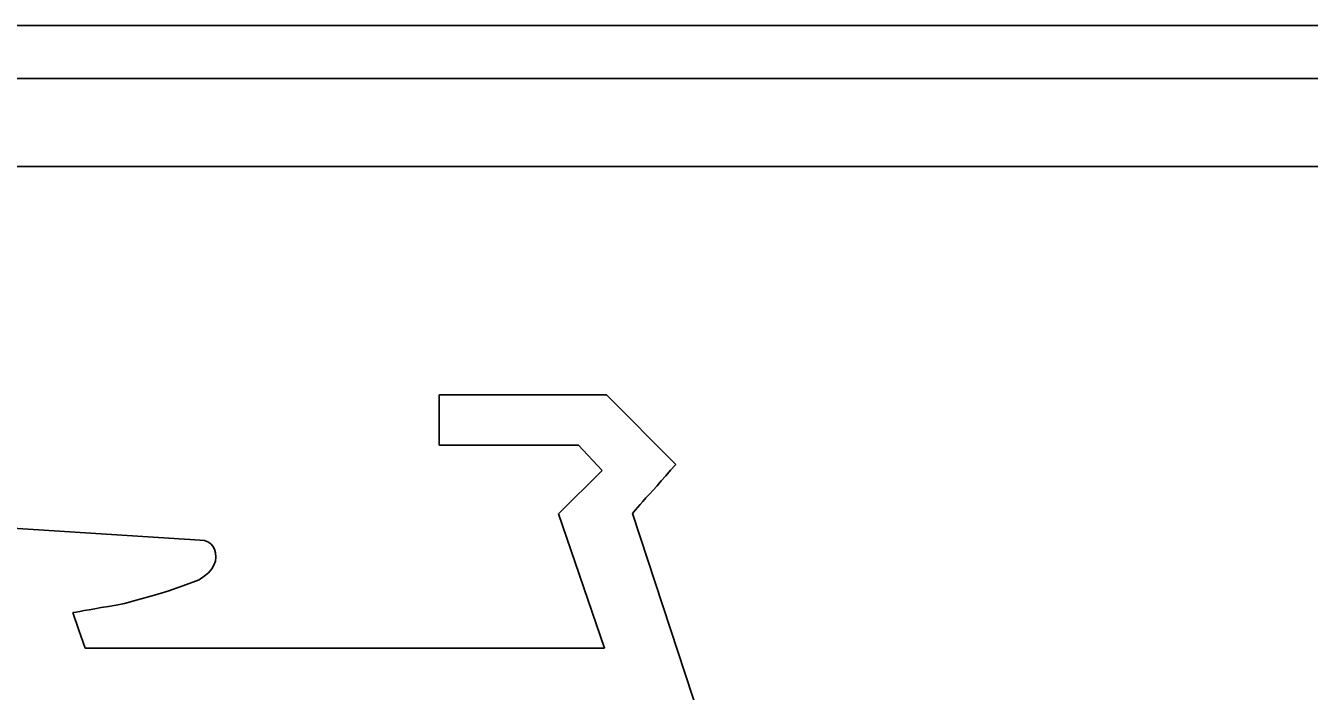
# Model space of a CAD drawing. Extents: x 99958 to 100176, y 99935 to 100011.
# Drawn here: x 100114.3286 to 100114.4426, y 99941.8428 to 99941.9019 of the extents above; entities that cross this region are included whole.
import ezdxf

# ---------------------------------------------------------------- set-up
doc = ezdxf.new("R2010")
doc.units = 0
doc.layers.add('TR_SN_ConstructionSigns', color=7, linetype='Continuous')

msp = doc.modelspace()

# ---------------------------------------------------------------- linework, layer by layer
at = {"layer": 'TR_SN_ConstructionSigns'}
for p, q in [((100114.48855, 99941.9019), (100114.22605, 99941.9019)), ((100114.22605, 99941.9019), (100114.48855, 99941.9019)), ((100114.48855, 99941.9019), (100114.22605, 99941.9019)), ((100114.48855, 99941.89721), (100114.22605, 99941.89721)), ((100114.22605, 99941.8894), (100114.48855, 99941.8894)), ((100114.38022, 99941.86909), (100114.36535, 99941.86909)), ((100114.36535, 99941.86909), (100114.36535, 99941.86812)), ((100114.36535, 99941.86812), (100114.36535, 99941.86724)), ((100114.38637, 99941.86291), (100114.38022, 99941.86909)), ((100114.36535, 99941.86724), (100114.36535, 99941.86645)), ((100114.36535, 99941.86645), (100114.36535, 99941.86575)), ((100114.36535, 99941.86575), (100114.36535, 99941.86515)), ((100114.36535, 99941.86515), (100114.36535, 99941.86463)), ((100114.36535, 99941.86463), (100114.37773, 99941.86463)), ((100114.37773, 99941.86463), (100114.37982, 99941.86239)), ((100114.37982, 99941.86239), (100114.37596, 99941.85854)), ((100114.38548, 99941.86191), (100114.38591, 99941.8624)), ((100114.38591, 99941.8624), (100114.38637, 99941.86291)), ((100114.3847, 99941.86103), (100114.38508, 99941.86146)), ((100114.38508, 99941.86146), (100114.38548, 99941.86191)), ((100114.38372, 99941.85994), (100114.38402, 99941.86027)), ((100114.38402, 99941.86027), (100114.38435, 99941.86064)), ((100114.38435, 99941.86064), (100114.3847, 99941.86103)), ((100114.38264, 99941.85871), (100114.3828, 99941.8589)), ((100114.3828, 99941.8589), (100114.38299, 99941.85911)), ((100114.38299, 99941.85911), (100114.38321, 99941.85936)), ((100114.38321, 99941.85936), (100114.38345, 99941.85963)), ((100114.38345, 99941.85963), (100114.38372, 99941.85994)), ((100114.34413, 99941.8562), (100114.31875, 99941.85781)), ((100114.37596, 99941.85854), (100114.38003, 99941.84659)), ((100114.38251, 99941.85856), (100114.38264, 99941.85871)), ((100114.39084, 99941.83325), (100114.38251, 99941.85856)), ((100114.3445, 99941.85615), (100114.34413, 99941.8562)), ((100114.34481, 99941.85604), (100114.3445, 99941.85615)), ((100114.34507, 99941.85587), (100114.34481, 99941.85604)), ((100114.34526, 99941.85566), (100114.34507, 99941.85587)), ((100114.34541, 99941.85539), (100114.34526, 99941.85566)), ((100114.34535, 99941.85397), (100114.34548, 99941.85433)), ((100114.34549, 99941.85507), (100114.34541, 99941.85539)), ((100114.34548, 99941.85433), (100114.34552, 99941.85469)), ((100114.34552, 99941.85469), (100114.34549, 99941.85507)), ((100114.34449, 99941.85298), (100114.34486, 99941.8533)), ((100114.34486, 99941.8533), (100114.34515, 99941.85363)), ((100114.34515, 99941.85363), (100114.34535, 99941.85397)), ((100114.34126, 99941.85166), (100114.34258, 99941.85212)), ((100114.34258, 99941.85212), (100114.34403, 99941.85267)), ((100114.34403, 99941.85267), (100114.34449, 99941.85298)), ((100114.33739, 99941.85056), (100114.33856, 99941.8509)), ((100114.33856, 99941.8509), (100114.34007, 99941.85131)), ((100114.34007, 99941.85131), (100114.34126, 99941.85166)), ((100114.33283, 99941.84975), (100114.3331, 99941.8498)), ((100114.33335, 99941.8482), (100114.33283, 99941.84975)), ((100114.3331, 99941.8498), (100114.33343, 99941.84986)), ((100114.33343, 99941.84986), (100114.33382, 99941.84993)), ((100114.33382, 99941.84993), (100114.33427, 99941.85001)), ((100114.33427, 99941.85001), (100114.33478, 99941.8501)), ((100114.33478, 99941.8501), (100114.33534, 99941.8502)), ((100114.33534, 99941.8502), (100114.33597, 99941.85031)), ((100114.33597, 99941.85031), (100114.33665, 99941.85043)), ((100114.33665, 99941.85043), (100114.33739, 99941.85056)), ((100114.33391, 99941.84659), (100114.33335, 99941.8482)), ((100114.38003, 99941.84659), (100114.33391, 99941.84659))]:
    msp.add_line(p, q, dxfattribs=at)

doc.saveas('drawing.dxf')
